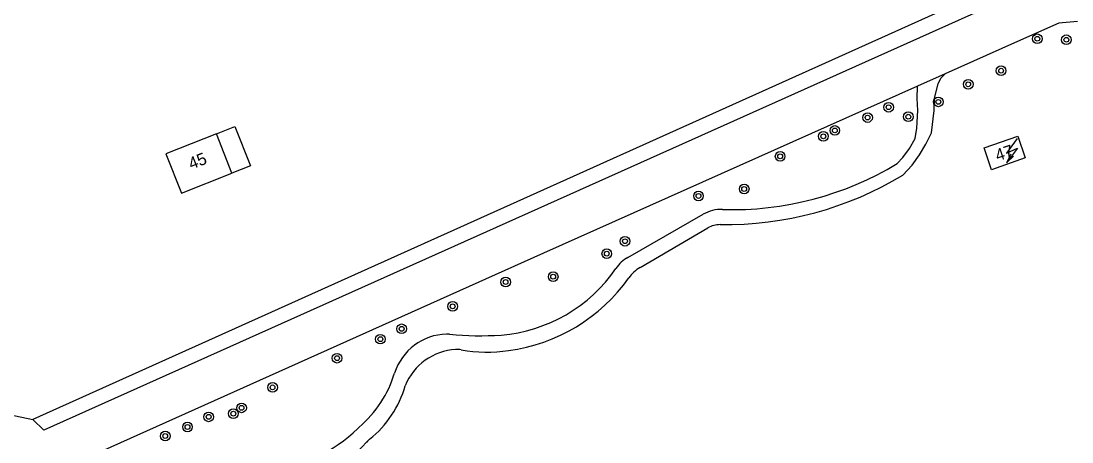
# Model space of a CAD drawing. Extents: x 124000 to 129000, y 395500 to 397503.
# Drawn here: x 128304.5 to 128391.7, y 396526.8 to 396561.8 of the extents above; entities that cross this region are included whole.
import ezdxf

# ---------------------------------------------------------------- set-up
doc = ezdxf.new("R2010")
doc.units = 0
for name, color, linetype in [('gg-afsc-hekwerk', 7, 'Continuous'), ('gg-anno-huisnummerreeks BGT', 7, 'Continuous'), ('gg-bbg-hoofdgebouw', 7, 'Continuous'), ('gg-bbg-luifel en loopbrug', 7, 'Continuous'), ('gg-knt-onverhard', 7, 'Continuous'), ('gg-knt-verharding', 7, 'Continuous'), ('gt-symb-boom', 7, 'Continuous'), ('gt-symb-trafo symbool', 7, 'Continuous')]:
    doc.layers.add(name, color=color, linetype=linetype)

# ---------------------------------------------------------------- blocks, each defined once
blk = doc.blocks.new('gt0-BOOM')
at = {"layer": 'gt-symb-boom'}
for radius in [0.4, 0.2]:
    blk.add_circle((0, 0), radius, dxfattribs=at)
blk = doc.blocks.new('gt0-HSP')
at = {"layer": 'gt-symb-trafo symbool'}
for points in [[(0.771, 0.746), (-0.529, -0.004), (0.471, -0.004), (-0.829, -0.754)], [(-0.217, -0.24), (-0.829, -0.754), (-0.077, -0.48)]]:
    blk.add_lwpolyline(points, dxfattribs=at)

msp = doc.modelspace()

# ---------------------------------------------------------------- linework, layer by layer
at = {"layer": 'gg-afsc-hekwerk'}
for p in [(128388.89, 396566.259), (128303.471, 396529.108)]:
    msp.add_line(p, (128305.435, 396528.698), dxfattribs=at)
at = {"layer": 'gg-bbg-hoofdgebouw'}
msp.add_line((128321.96, 396549.15), (128320.67, 396552.42), dxfattribs=at)
for points in [[(128320.67, 396552.42), (128316.47, 396550.76), (128317.76, 396547.49), (128321.96, 396549.15)], [(128385, 396549.43), (128384.38, 396551.25), (128387.19, 396552.23), (128387.8, 396550.41), (128385, 396549.43)]]:
    msp.add_lwpolyline(points, dxfattribs=at)
at = {"layer": 'gg-bbg-luifel en loopbrug'}
msp.add_lwpolyline([(128320.67, 396552.42), (128322.195, 396553.023), (128323.487, 396549.754), (128321.96, 396549.15)], dxfattribs=at)
at = {"layer": 'gg-knt-onverhard'}
for p, q in [((128354.819, 396542.158), (128361.076, 396545.743)), ((128355.838, 396541.319), (128361.45, 396544.601))]:
    msp.add_line(p, q, dxfattribs=at)
for points in [[(128377.629, 396548.98), (128378.418, 396549.802), (128379.034, 396550.665), (128379.557, 396551.567), (128380.013, 396552.508), (128380.231, 396554.349), (128380.261, 396555.37), (128380.572, 396556.561), (128380.806, 396557.051), (128381.155, 396557.394)], [(128377.168, 396549.944), (128377.646, 396550.443), (128378.193, 396551.208), (128378.673, 396552.036), (128378.796, 396552.895), (128378.873, 396554.368), (128378.827, 396555.348), (128378.851, 396556.364)]]:
    msp.add_lwpolyline(points, dxfattribs=at)
for centre, radius, start, end in [((128363.508, 396572.46), 26.336, 268.16125, 301.24381), ((128362.864, 396573.455), 28.584, 269.24158, 301.10019), ((128362.568, 396543.134), 3.005, 88.18811, 119.76541), ((128362.459, 396542.873), 2.002, 89.23929, 120.28594), ((128356.298, 396539.567), 2.983, 119.72256, 145.75405), ((128357.355, 396538.729), 3.001, 120.36241, 144.786), ((128343.266, 396548.458), 12.793, 274.60816, 325.68185), ((128342.987, 396548.88), 14.591, 277.61759, 324.75457), ((128339.885, 396531.132), 4.65, 91.31828, 162.22182), ((128339.824, 396533.624), 2.157, 84.62462, 91.21864), ((128342.538, 396560.585), 24.939, 264.21825, 274.0367), ((128340.8, 396529.719), 4.798, 93.33819, 158.21078), ((128340.637, 396532.481), 2.032, 80.09493, 93.25882), ((128343.153, 396546.698), 12.407, 259.94262, 278.19379), ((128326.417, 396535.261), 9.437, 310.28553, 343.31757), ((128327.864, 396533.925), 8.821, 308.77407, 344.04203), ((128324.391, 396535.93), 11.303, 272.83398, 315.07957), ((128334.086, 396526.233), 2.409, 130.59042, 134.59764), ((128325.216, 396533.934), 10.654, 268.2118, 318.13853), ((128334.617, 396525.51), 1.968, 128.63286, 138.13656)]:
    msp.add_arc(centre, radius, start, end, dxfattribs=at)
at = {"layer": 'gg-knt-verharding'}
for p, q in [((128386.909, 396559.966), (128381.155, 396557.394)), ((128381.155, 396557.394), (128378.851, 396556.364))]:
    msp.add_line(p, q, dxfattribs=at)
for points in [[(128389.138, 396564.957), (128306.359, 396527.802), (128305.435, 396528.698)], [(128392.126, 396561.733), (128390.594, 396561.613), (128386.909, 396559.966)], [(128378.851, 396556.364), (128347.821, 396542.496), (128308.704, 396524.957), (128268.676, 396507.081), (128168.95, 396462.242), (128119.636, 396439.804)]]:
    msp.add_lwpolyline(points, dxfattribs=at)
msp.add_arc((128253.366, 396501.81), 153.118, 22.58727, 34.38847, dxfattribs=at)

# ---------------------------------------------------------------- block references
at = {"layer": 'gt-symb-boom'}
for p in [(128388.803, 396560.312), (128391.215, 396560.229), (128385.797, 396557.658), (128383.069, 396556.533), (128380.588, 396555.07), (128376.459, 396554.625), (128374.714, 396553.768), (128378.096, 396553.837), (128371.043, 396552.21), (128371.998, 396552.699), (128367.457, 396550.547), (128360.682, 396547.258), (128364.474, 396547.836), (128354.579, 396543.497), (128353.069, 396542.462), (128344.673, 396540.109), (128348.622, 396540.553), (128340.275, 396538.088), (128336.043, 396536.225), (128334.281, 396535.364), (128330.684, 396533.783), (128325.331, 396531.358), (128322.758, 396529.657), (128320.025, 396528.91), (128322.077, 396529.177), (128318.271, 396528.07), (128316.422, 396527.32)]:
    msp.add_blockref('gt0-BOOM', p, dxfattribs=at)
at = {"layer": 'gt-symb-trafo symbool', "rotation": 23.07673663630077}
msp.add_blockref('gt0-HSP', (128386.721, 396551.034), dxfattribs=at)

# ---------------------------------------------------------------- texts
at = {"layer": 'gg-anno-huisnummerreeks BGT'}
for s, rotation, p in [('45', 21.6, (128318.587, 396549.429)), ('47', 18.5, (128385.506, 396550.126))]:
    msp.add_text(s, height=1, rotation=rotation, dxfattribs=at).set_placement(p)

doc.saveas('drawing.dxf')
